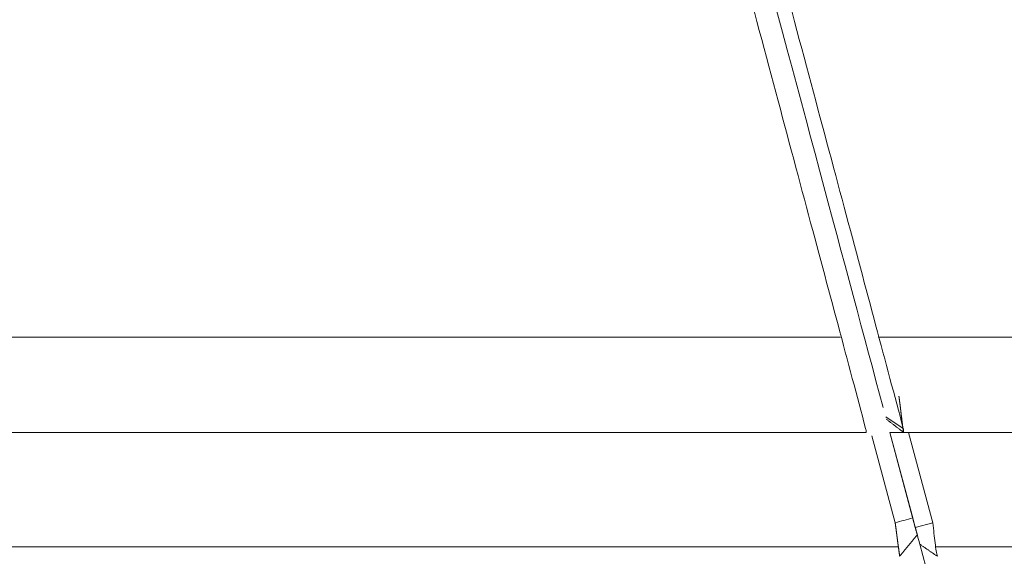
# Model space of a CAD drawing. Header units: millimetres. Extents: x 25069 to 61396, y 8621 to 21558.
# Tile 266 of 656: x 35551 to 35578, y 15731 to 15745. Entities that reach past the tile are written whole.
import ezdxf

# ---------------------------------------------------------------- set-up
doc = ezdxf.new("R2010")
doc.units = ezdxf.units.MM
doc.layers.add('10', color=7, linetype='Continuous')
doc.layers.add('dim', color=84, linetype='Continuous', lineweight=9)
doc.dimstyles.get("Standard").update_dxf_attribs({"dimtxt": 15, "dimasz": 5, "dimexe": 8, "dimexo": 5, "dimgap": 3, "dimtad": 0, "dimzin": 0, "dimdsep": 46, "dimtxsty": 'Standard', "dimblk": 'CLOSEDBLANK', "dimcen": 2, "dimclrd": 4, "dimclre": 3, "dimadec": 0, "dimazin": 0, "dimtfac": 1, "dimtofl": 0, "dimtmove": 0, "dimatfit": 3, "dimldrblk": 'CLOSEDBLANK', "dimfxl": 0, "dimtolj": 1, "dimtzin": 0, "dimarcsym": 0})

# ---------------------------------------------------------------- blocks, each defined once
blk = doc.blocks.new('_ClosedBlank')
at = {"color": 0, "linetype": 'ByBlock', "lineweight": -2}
for p, q in [((-1, 0.1667), (0, 0)), ((-1, 0.1667), (-1, -0.1667)), ((0, 0), (-1, -0.1667))]:
    blk.add_line(p, q, dxfattribs=at)
blk = doc.blocks.new('*D12')
at = {"layer": 'Defpoints', "color": 0, "lineweight": 18}
for p in [(35046.865, 15846.232), (35628.77, 15846.232), (35154.77, 14358.232)]:
    blk.add_point(p, dxfattribs=at)
at = {"layer": 'dim', "color": 3, "lineweight": -2}
for p, q in [((35608.77, 15846.232), (35026.865, 15846.232)), ((35134.77, 14358.232), (35026.865, 14358.232))]:
    blk.add_line(p, q, dxfattribs=at)
at = {"layer": 'dim', "color": 4, "lineweight": -3}
for p, q in [((35046.865, 15836.232), (35046.865, 15398.899)), ((35046.865, 14368.232), (35046.865, 14805.565))]:
    blk.add_line(p, q, dxfattribs=at)
at = {"layer": 'dim', "color": 4, "lineweight": -3, "xscale": 10, "yscale": 10, "zscale": 10}
for p, rotation in [((35046.865, 15846.232), 90), ((35046.865, 14358.232), 270)]:
    blk.add_blockref('_ClosedBlank', p, dxfattribs=dict(at, rotation=rotation))
at = {"layer": 'dim', "color": 0, "lineweight": 18, "insert": (35046.865, 15102.232), "char_height": 100, "attachment_point": 5, "rotation": 90}
blk.add_mtext('\\A1;1488.00', dxfattribs=at)
blk = doc.blocks.new('*D13')
at = {"layer": 'Defpoints', "color": 0, "lineweight": 18}
for p in [(34769.566, 16907.432), (35678.27, 16907.432), (35154.77, 14358.232)]:
    blk.add_point(p, dxfattribs=at)
at = {"layer": 'dim', "color": 3, "lineweight": -2}
for p, q in [((35658.27, 16907.432), (34749.566, 16907.432)), ((35134.77, 14358.232), (34749.566, 14358.232))]:
    blk.add_line(p, q, dxfattribs=at)
at = {"layer": 'dim', "color": 4, "lineweight": -3}
for p, q in [((34769.566, 16897.432), (34769.566, 15954.499)), ((34769.566, 14368.232), (34769.566, 15311.165))]:
    blk.add_line(p, q, dxfattribs=at)
at = {"layer": 'dim', "color": 4, "lineweight": -3, "xscale": 10, "yscale": 10, "zscale": 10}
for p, rotation in [((34769.566, 16907.432), 90), ((34769.566, 14358.232), 270)]:
    blk.add_blockref('_ClosedBlank', p, dxfattribs=dict(at, rotation=rotation))
at = {"layer": 'dim', "color": 0, "lineweight": 18, "insert": (34769.566, 15632.832), "char_height": 100, "attachment_point": 5, "rotation": 90}
blk.add_mtext('\\A1;2549.20', dxfattribs=at)

msp = doc.modelspace()

# ---------------------------------------------------------------- linework, layer by layer
at = {"layer": '10', "color": 7, "linetype": 'Continuous', "lineweight": 13}
for p, q in [((35497.728, 15736.691), (35573.803, 15736.691)), ((35574.839, 15736.691), (35701.913, 15736.691)), ((35504.37, 15730.92), (35575.393, 15730.92)), ((35695.27, 15730.92), (35576.417, 15730.92))]:
    msp.add_line(p, q, dxfattribs=at)
at = {"layer": '10', "color": 7, "linetype": 'Continuous', "lineweight": 18}
for p, q in [((35575.043, 15734.498), (35575.526, 15734.184)), ((35504.37, 15734.071), (35574.509, 15734.071)), ((35575.153, 15734.071), (35695.27, 15734.071)), ((35575.857, 15731.458), (35575.157, 15734.071)), ((35575.157, 15734.071), (35575.788, 15731.717)), ((35575.675, 15734.071), (35576.34, 15731.588)), ((35575.305, 15731.588), (35574.665, 15733.976)), ((35575.857, 15731.458), (35576.34, 15731.588)), ((35576.346, 15729.633), (35575.981, 15730.996))]:
    msp.add_line(p, q, dxfattribs=at)
for points, knots in [([(35574.49, 15734.184), (35574.255, 15735.068), (35574.002, 15736.017), (35573.46, 15738.044), (35573.171, 15739.124), (35572.558, 15741.417), (35572.233, 15742.63), (35571.549, 15745.194), (35571.188, 15746.543), (35570.432, 15749.38), (35570.036, 15750.867), (35569.208, 15753.978), (35568.776, 15755.602), (35567.876, 15758.986), (35567.409, 15760.746), (35566.68, 15763.484), (35566.433, 15764.414), (35566.055, 15765.833), (35565.865, 15766.548), (35565.64, 15767.393), (35565.527, 15767.819), (35565.47, 15768.032), (35565.441, 15768.139), (35565.427, 15768.192), (35565.42, 15768.219), (35565.416, 15768.232), (35565.414, 15768.239), (35565.414, 15768.242), (35565.413, 15768.244), (35565.413, 15768.245), (35565.413, 15768.245), (35565.413, 15768.245), (35564.986, 15769.846), (35564.538, 15771.525), (35563.599, 15775.045), (35563.108, 15776.885), (35562.34, 15779.769), (35561.816, 15781.733), (35560.999, 15784.8), (35560.433, 15786.927), (35560, 15788.552), (35559.781, 15789.372), (35559.523, 15790.342), (35559.393, 15790.83), (35559.328, 15791.075), (35559.295, 15791.198), (35559.279, 15791.259), (35559.271, 15791.29), (35559.266, 15791.305), (35559.264, 15791.313), (35559.263, 15791.317), (35559.263, 15791.319), (35559.263, 15791.32), (35559.263, 15791.32), (35559.262, 15791.32), (35559.262, 15791.32), (35559.262, 15791.32), (35559.081, 15792), (35558.889, 15792.722), (35558.479, 15794.257), (35558.262, 15795.069), (35557.805, 15796.782), (35557.564, 15797.683), (35557.059, 15799.577), (35556.794, 15800.569), (35556.241, 15802.645), (35555.952, 15803.728), (35555.351, 15805.986), (35555.039, 15807.16), (35554.39, 15809.599), (35554.053, 15810.864), (35553.357, 15813.482), (35552.997, 15814.835), (35552.624, 15816.232)], [0, 0, 0, 0, 0.0625, 0.0625, 0.125, 0.125, 0.1875, 0.1875, 0.25, 0.25, 0.3125, 0.3125, 0.375, 0.375, 0.4375, 0.4375, 0.46875, 0.46875, 0.484375, 0.492188, 0.496094, 0.498047, 0.499023, 0.499512, 0.499756, 0.499878, 0.499939, 0.499969, 0.499985, 0.499992, 0.499992, 0.5, 0.5, 0.5625, 0.5625, 0.625, 0.625, 0.65625, 0.6875, 0.71875, 0.71875, 0.734375, 0.742188, 0.746094, 0.748047, 0.749023, 0.749512, 0.749756, 0.749878, 0.749939, 0.749969, 0.749985, 0.749992, 0.749996, 0.749998, 0.749998, 0.75, 0.75, 0.78125, 0.78125, 0.8125, 0.8125, 0.84375, 0.84375, 0.875, 0.875, 0.90625, 0.90625, 0.9375, 0.9375, 0.96875, 0.96875, 1, 1, 1, 1]), ([(35553.107, 15816.362), (35557.59, 15799.63), (35562.063, 15782.938), (35569.728, 15754.33), (35572.909, 15742.461), (35574.973, 15734.757)], [0, 0, 0, 0, 0.5, 0.5, 1, 1, 1, 1]), ([(35553.66, 15816.232), (35554.032, 15814.836), (35554.392, 15813.482), (35555.089, 15810.864), (35555.425, 15809.6), (35556.074, 15807.161), (35556.386, 15805.987), (35556.987, 15803.729), (35557.276, 15802.646), (35557.829, 15800.571), (35558.093, 15799.578), (35558.599, 15797.685), (35558.84, 15796.783), (35559.297, 15795.07), (35559.514, 15794.258), (35559.821, 15793.107), (35559.921, 15792.734), (35560.065, 15792.192), (35560.137, 15791.924), (35560.218, 15791.62), (35560.258, 15791.47), (35560.278, 15791.395), (35560.288, 15791.358), (35560.293, 15791.339), (35560.295, 15791.33), (35560.296, 15791.325), (35560.297, 15791.323), (35560.297, 15791.322), (35560.298, 15791.321), (35560.298, 15791.321), (35560.298, 15791.321), (35560.298, 15791.321), (35560.298, 15791.321), (35560.597, 15790.197), (35561.185, 15787.991), (35562.034, 15784.802), (35562.851, 15781.734), (35563.374, 15779.771), (35564.143, 15776.887), (35564.634, 15775.046), (35565.339, 15772.406), (35565.568, 15771.546), (35565.904, 15770.286), (35566.07, 15769.664), (35566.26, 15768.95), (35566.354, 15768.597), (35566.401, 15768.421), (35566.425, 15768.333), (35566.436, 15768.289), (35566.442, 15768.268), (35566.445, 15768.257), (35566.447, 15768.251), (35566.447, 15768.248), (35566.448, 15768.247), (35566.448, 15768.246), (35566.448, 15768.246), (35566.448, 15768.246), (35566.969, 15766.29), (35567.473, 15764.398), (35568.444, 15760.746), (35568.911, 15758.986), (35569.811, 15755.603), (35570.243, 15753.979), (35571.071, 15750.868), (35571.467, 15749.381), (35572.223, 15746.544), (35572.584, 15745.194), (35573.269, 15742.631), (35573.593, 15741.417), (35574.207, 15739.124), (35574.495, 15738.045), (35575.037, 15736.017), (35575.29, 15735.068), (35575.526, 15734.184)], [0, 0, 0, 0, 0.03125, 0.03125, 0.0625, 0.0625, 0.09375, 0.09375, 0.125, 0.125, 0.15625, 0.15625, 0.1875, 0.1875, 0.21875, 0.21875, 0.234375, 0.234375, 0.242187, 0.246094, 0.248047, 0.249023, 0.249512, 0.249756, 0.249878, 0.249939, 0.249969, 0.249985, 0.249992, 0.249996, 0.249998, 0.249998, 0.25, 0.25, 0.28125, 0.3125, 0.34375, 0.375, 0.375, 0.4375, 0.4375, 0.46875, 0.46875, 0.484375, 0.492187, 0.496094, 0.498047, 0.499023, 0.499512, 0.499756, 0.499878, 0.499939, 0.499969, 0.499985, 0.499992, 0.499992, 0.5, 0.5, 0.5625, 0.5625, 0.625, 0.625, 0.6875, 0.6875, 0.75, 0.75, 0.8125, 0.8125, 0.875, 0.875, 0.9375, 0.9375, 1, 1, 1, 1]), ([(35575.526, 15734.184), (35575.526, 15734.182), (35575.526, 15734.179), (35575.527, 15734.175), (35575.527, 15734.171), (35575.528, 15734.166), (35575.529, 15734.162), (35575.529, 15734.158), (35575.53, 15734.154), (35575.53, 15734.15), (35575.531, 15734.146), (35575.531, 15734.143), (35575.532, 15734.139), (35575.532, 15734.135), (35575.532, 15734.132), (35575.533, 15734.128), (35575.533, 15734.125), (35575.534, 15734.122), (35575.534, 15734.119), (35575.534, 15734.115), (35575.535, 15734.112), (35575.535, 15734.109), (35575.535, 15734.107), (35575.536, 15734.104), (35575.536, 15734.101), (35575.536, 15734.099), (35575.536, 15734.096), (35575.537, 15734.094), (35575.537, 15734.092), (35575.537, 15734.09), (35575.537, 15734.088), (35575.537, 15734.086), (35575.537, 15734.084), (35575.537, 15734.082), (35575.538, 15734.081), (35575.538, 15734.079), (35575.538, 15734.078), (35575.538, 15734.077), (35575.538, 15734.075), (35575.538, 15734.074), (35575.538, 15734.073), (35575.538, 15734.073), (35575.538, 15734.072), (35575.538, 15734.072), (35575.537, 15734.071), (35575.537, 15734.071), (35575.537, 15734.071), (35575.537, 15734.071), (35575.537, 15734.071), (35575.537, 15734.071), (35575.537, 15734.071), (35575.536, 15734.072), (35575.536, 15734.073), (35575.536, 15734.073), (35575.536, 15734.074), (35575.535, 15734.075), (35575.535, 15734.076), (35575.535, 15734.078), (35575.534, 15734.079), (35575.534, 15734.081), (35575.534, 15734.083), (35575.533, 15734.085), (35575.533, 15734.087), (35575.533, 15734.089), (35575.532, 15734.091), (35575.532, 15734.094), (35575.531, 15734.096), (35575.531, 15734.099), (35575.53, 15734.102), (35575.53, 15734.105), (35575.529, 15734.109), (35575.529, 15734.112), (35575.528, 15734.116), (35575.528, 15734.119), (35575.527, 15734.123), (35575.526, 15734.127), (35575.526, 15734.132), (35575.525, 15734.136), (35575.524, 15734.14), (35575.524, 15734.145), (35575.523, 15734.15), (35575.522, 15734.155), (35575.521, 15734.16), (35575.521, 15734.166), (35575.52, 15734.171), (35575.519, 15734.177), (35575.518, 15734.183), (35575.518, 15734.189), (35575.517, 15734.195), (35575.516, 15734.201), (35575.515, 15734.208), (35575.514, 15734.215), (35575.513, 15734.221), (35575.512, 15734.228), (35575.511, 15734.236), (35575.51, 15734.243), (35575.509, 15734.25), (35575.508, 15734.258), (35575.507, 15734.266), (35575.506, 15734.274), (35575.505, 15734.282), (35575.504, 15734.291), (35575.503, 15734.299), (35575.502, 15734.308), (35575.501, 15734.317), (35575.5, 15734.326), (35575.499, 15734.335), (35575.497, 15734.344), (35575.496, 15734.354), (35575.495, 15734.363), (35575.494, 15734.373), (35575.493, 15734.383), (35575.491, 15734.393), (35575.49, 15734.404), (35575.489, 15734.414), (35575.487, 15734.425), (35575.486, 15734.436), (35575.485, 15734.447), (35575.483, 15734.458), (35575.482, 15734.469), (35575.481, 15734.48), (35575.479, 15734.492), (35575.478, 15734.504), (35575.476, 15734.515), (35575.475, 15734.527), (35575.473, 15734.54), (35575.472, 15734.552), (35575.47, 15734.564), (35575.469, 15734.577), (35575.467, 15734.59), (35575.466, 15734.602), (35575.464, 15734.615), (35575.463, 15734.628), (35575.461, 15734.642), (35575.459, 15734.655), (35575.458, 15734.669), (35575.456, 15734.682), (35575.454, 15734.696), (35575.453, 15734.71), (35575.451, 15734.724), (35575.449, 15734.738), (35575.447, 15734.752), (35575.446, 15734.766), (35575.444, 15734.781), (35575.442, 15734.795), (35575.44, 15734.81), (35575.438, 15734.825), (35575.437, 15734.839), (35575.435, 15734.854), (35575.433, 15734.869), (35575.431, 15734.884), (35575.429, 15734.9), (35575.427, 15734.915), (35575.425, 15734.93), (35575.423, 15734.945), (35575.421, 15734.961), (35575.419, 15734.976), (35575.417, 15734.992), (35575.415, 15735.008), (35575.413, 15735.023), (35575.411, 15735.039), (35575.409, 15735.055), (35575.407, 15735.065), (35575.407, 15735.071)], [0, 0, 0, 0, 0.0047, 0.009418, 0.014154, 0.018909, 0.023682, 0.028473, 0.033282, 0.03811, 0.042955, 0.04782, 0.052702, 0.057603, 0.062523, 0.06746, 0.072417, 0.077391, 0.082384, 0.087396, 0.092426, 0.097475, 0.102542, 0.107627, 0.112731, 0.117854, 0.122995, 0.128155, 0.133334, 0.138531, 0.143747, 0.148981, 0.154234, 0.159506, 0.164797, 0.170106, 0.175434, 0.18078, 0.186146, 0.19153, 0.196933, 0.202354, 0.207795, 0.213254, 0.218732, 0.224229, 0.229745, 0.23528, 0.240834, 0.246406, 0.251997, 0.257608, 0.263237, 0.268885, 0.274552, 0.280238, 0.285943, 0.291667, 0.29741, 0.303172, 0.308953, 0.314753, 0.320572, 0.32641, 0.332267, 0.338143, 0.344039, 0.349953, 0.355886, 0.361839, 0.36781, 0.373801, 0.379811, 0.38584, 0.391888, 0.397956, 0.404042, 0.410148, 0.416272, 0.422417, 0.42858, 0.434762, 0.440964, 0.447185, 0.453425, 0.459684, 0.465963, 0.472261, 0.478578, 0.484914, 0.49127, 0.497645, 0.504039, 0.510453, 0.516886, 0.523338, 0.52981, 0.5363, 0.542811, 0.54934, 0.555889, 0.562458, 0.569045, 0.575652, 0.582279, 0.588925, 0.59559, 0.602275, 0.608979, 0.615702, 0.622445, 0.629208, 0.635989, 0.642791, 0.649611, 0.656452, 0.663311, 0.67019, 0.677089, 0.684007, 0.690945, 0.697902, 0.704878, 0.711875, 0.71889, 0.725925, 0.73298, 0.740054, 0.747148, 0.754261, 0.761394, 0.768547, 0.775719, 0.78291, 0.790121, 0.797352, 0.804602, 0.811872, 0.819161, 0.826471, 0.833799, 0.841147, 0.848515, 0.855903, 0.86331, 0.870737, 0.878183, 0.885649, 0.893135, 0.90064, 0.908165, 0.91571, 0.923274, 0.930858, 0.938462, 0.946085, 0.953728, 0.961391, 0.969073, 0.976775, 0.984497, 0.992239, 1, 1, 1, 1]), ([(35574.509, 15734.071), (35574.509, 15734.071), (35574.509, 15734.071), (35574.51, 15734.072), (35574.51, 15734.073), (35574.51, 15734.079), (35574.509, 15734.086), (35574.507, 15734.1), (35574.506, 15734.105), (35574.504, 15734.118), (35574.503, 15734.124), (35574.498, 15734.146), (35574.495, 15734.164), (35574.49, 15734.184)], [0, 0, 0, 0, 0.060831, 0.060831, 0.194998, 0.194998, 0.463332, 0.463332, 0.597499, 0.597499, 0.731666, 0.731666, 1, 1, 1, 1]), ([(35575.429, 15730.663), (35575.428, 15730.664), (35575.428, 15730.666), (35575.428, 15730.669), (35575.427, 15730.673), (35575.427, 15730.676), (35575.426, 15730.68), (35575.426, 15730.684), (35575.425, 15730.688), (35575.425, 15730.691), (35575.424, 15730.696), (35575.424, 15730.7), (35575.423, 15730.704), (35575.422, 15730.709), (35575.422, 15730.713), (35575.421, 15730.718), (35575.42, 15730.723), (35575.42, 15730.727), (35575.419, 15730.732), (35575.418, 15730.738), (35575.417, 15730.743), (35575.417, 15730.748), (35575.416, 15730.754), (35575.415, 15730.759), (35575.414, 15730.765), (35575.413, 15730.771), (35575.413, 15730.777), (35575.412, 15730.783), (35575.411, 15730.79), (35575.41, 15730.796), (35575.409, 15730.803), (35575.408, 15730.81), (35575.407, 15730.816), (35575.406, 15730.823), (35575.405, 15730.831), (35575.404, 15730.838), (35575.403, 15730.845), (35575.402, 15730.853), (35575.401, 15730.861), (35575.4, 15730.869), (35575.399, 15730.877), (35575.397, 15730.885), (35575.396, 15730.893), (35575.395, 15730.902), (35575.394, 15730.911), (35575.393, 15730.919), (35575.391, 15730.928), (35575.39, 15730.938), (35575.389, 15730.947), (35575.388, 15730.956), (35575.386, 15730.966), (35575.385, 15730.976), (35575.384, 15730.986), (35575.382, 15730.996), (35575.381, 15731.006), (35575.38, 15731.016), (35575.378, 15731.027), (35575.377, 15731.038), (35575.375, 15731.049), (35575.374, 15731.06), (35575.372, 15731.071), (35575.371, 15731.082), (35575.369, 15731.094), (35575.368, 15731.106), (35575.366, 15731.117), (35575.365, 15731.129), (35575.363, 15731.142), (35575.361, 15731.154), (35575.36, 15731.166), (35575.358, 15731.179), (35575.357, 15731.192), (35575.355, 15731.205), (35575.353, 15731.218), (35575.351, 15731.231), (35575.35, 15731.244), (35575.348, 15731.258), (35575.346, 15731.272), (35575.344, 15731.285), (35575.343, 15731.299), (35575.341, 15731.313), (35575.339, 15731.328), (35575.337, 15731.342), (35575.335, 15731.356), (35575.333, 15731.371), (35575.331, 15731.386), (35575.329, 15731.401), (35575.327, 15731.416), (35575.325, 15731.431), (35575.323, 15731.446), (35575.321, 15731.461), (35575.319, 15731.477), (35575.317, 15731.492), (35575.315, 15731.508), (35575.313, 15731.524), (35575.311, 15731.54), (35575.309, 15731.556), (35575.307, 15731.572), (35575.305, 15731.582), (35575.305, 15731.588)], [0, 0, 0, 0, 0.007152, 0.014372, 0.021661, 0.029018, 0.036444, 0.043938, 0.0515, 0.059131, 0.066831, 0.074599, 0.082435, 0.09034, 0.098313, 0.106355, 0.114466, 0.122645, 0.130893, 0.13921, 0.147595, 0.156048, 0.164571, 0.173162, 0.181821, 0.19055, 0.199347, 0.208213, 0.217147, 0.22615, 0.235222, 0.244363, 0.253572, 0.262851, 0.272198, 0.281613, 0.291098, 0.300651, 0.310273, 0.319964, 0.329724, 0.339553, 0.34945, 0.359417, 0.369452, 0.379556, 0.389729, 0.399971, 0.410282, 0.420661, 0.43111, 0.441627, 0.452213, 0.462869, 0.473593, 0.484386, 0.495248, 0.506179, 0.517179, 0.528247, 0.539385, 0.550592, 0.561868, 0.573212, 0.584626, 0.596109, 0.60766, 0.619281, 0.63097, 0.642729, 0.654557, 0.666453, 0.678419, 0.690454, 0.702557, 0.71473, 0.726972, 0.739282, 0.751662, 0.764111, 0.776629, 0.789216, 0.801872, 0.814597, 0.827391, 0.840254, 0.853186, 0.866188, 0.879258, 0.892397, 0.905606, 0.918884, 0.93223, 0.945646, 0.959131, 0.972685, 0.986308, 1, 1, 1, 1]), ([(35576.464, 15730.663), (35576.454, 15730.7), (35576.443, 15730.751), (35576.423, 15730.875), (35576.412, 15730.949), (35576.392, 15731.113), (35576.381, 15731.202), (35576.361, 15731.391), (35576.35, 15731.489), (35576.34, 15731.588)], [0, 0, 0, 0, 0.25, 0.25, 0.5, 0.5, 0.75, 0.75, 1, 1, 1, 1])]:
    msp.add_open_spline(points, degree=3, knots=knots, dxfattribs=at)
for points, degree in [([(35575.058, 15734.439), (35575.541, 15734.067)], 1), ([(35575.305, 15731.588), (35575.466, 15731.631), (35575.627, 15731.674), (35575.788, 15731.717)], 3), ([(35575.788, 15731.717), (35575.841, 15731.519), (35575.892, 15731.328), (35575.912, 15731.255)], 3), ([(35575.981, 15730.996), (35575.961, 15731.069), (35575.91, 15731.26), (35575.857, 15731.458)], 3), ([(35575.429, 15730.663), (35575.912, 15731.255)], 1), ([(35575.981, 15730.996), (35576.464, 15730.663)], 1)]:
    msp.add_open_spline(points, degree=degree, dxfattribs=at)

# ---------------------------------------------------------------- dimensions: what is measured, and where the dimension line sits
at = {"layer": 'dim', "lineweight": 18}
dim = msp.add_linear_dim(base=(34769.566, 16907.432), p1=(35154.77, 14358.232), p2=(35678.27, 16907.432), angle=90, dimstyle='Standard', override={"dimscale": 2, "dimtxt": 50, "dimexe": 10, "dimexo": 10, "dimgap": 15, "dimlwd": 65533}, dxfattribs=at)
dim.commit()
dim.dimension.update_dxf_attribs({"geometry": '*D13', "text_midpoint": (34769.566, 15632.832), "dimtype": 160})
dim = msp.add_linear_dim(base=(35046.865, 15846.232), p1=(35154.77, 14358.232), p2=(35628.77, 15846.232), angle=90, dimstyle='Standard', override={"dimscale": 2, "dimtxt": 50, "dimexe": 10, "dimexo": 10, "dimgap": 15, "dimlwd": 65533}, dxfattribs=at)
dim.commit()
dim.dimension.update_dxf_attribs({"geometry": '*D12', "text_midpoint": (35046.865, 15102.232)})

doc.saveas('drawing.dxf')
